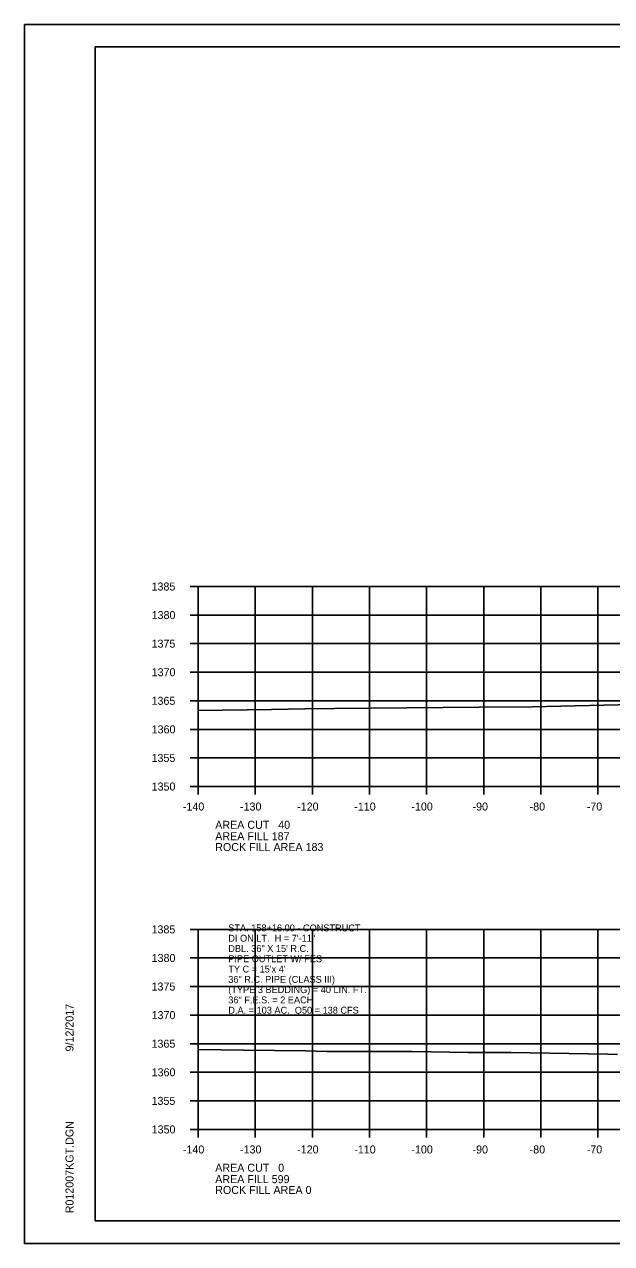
# Model space of a CAD drawing. Extents: x 1374311 to 1383814, y 384102 to 406278.
# Drawn here: x 1381458.2 to 1381561.1, y 393711.5 to 393924.8 of the extents above; entities that cross this region are included whole.
import ezdxf

# ---------------------------------------------------------------- set-up
doc = ezdxf.new("R2010")
doc.units = 0
for name, color, linetype in [('R_Axis', 7, 'Continuous'), ('R_Axis Annot', 7, 'Continuous'), ('R_Border', 7, 'Continuous'), ('R_Exist Surface', 7, 'Continuous'), ('R_Grid', 7, 'Continuous'), ('R_No Plot', 7, 'Continuous'), ('R_Water Annot', 7, 'Continuous')]:
    doc.layers.add(name, color=color, linetype=linetype)

msp = doc.modelspace()

# ---------------------------------------------------------------- linework, layer by layer
at = {"layer": 'R_Axis'}
for p, q in [((1381487.26, 393826.45), (1381488.66, 393826.45)), ((1381488.66, 393791.45), (1381488.66, 393826.45)), ((1381487.26, 393821.45), (1381488.66, 393821.45)), ((1381487.26, 393816.45), (1381488.66, 393816.45)), ((1381487.26, 393811.45), (1381488.66, 393811.45)), ((1381487.26, 393806.45), (1381488.66, 393806.45)), ((1381487.26, 393801.45), (1381488.66, 393801.45)), ((1381487.26, 393796.45), (1381488.66, 393796.45)), ((1381487.26, 393791.45), (1381488.66, 393791.45)), ((1381488.66, 393791.45), (1381768.66, 393791.45)), ((1381488.66, 393790.05), (1381488.66, 393791.45)), ((1381498.66, 393790.05), (1381498.66, 393791.45)), ((1381508.66, 393790.05), (1381508.66, 393791.45)), ((1381518.66, 393790.05), (1381518.66, 393791.45)), ((1381528.66, 393790.05), (1381528.66, 393791.45)), ((1381538.66, 393790.05), (1381538.66, 393791.45)), ((1381548.66, 393790.05), (1381548.66, 393791.45)), ((1381558.66, 393790.05), (1381558.66, 393791.45)), ((1381487.26, 393766.45), (1381488.66, 393766.45)), ((1381488.66, 393731.45), (1381488.66, 393766.45)), ((1381487.26, 393761.45), (1381488.66, 393761.45)), ((1381487.26, 393756.45), (1381488.66, 393756.45)), ((1381487.26, 393751.45), (1381488.66, 393751.45)), ((1381487.26, 393746.45), (1381488.66, 393746.45)), ((1381487.26, 393741.45), (1381488.66, 393741.45)), ((1381487.26, 393736.45), (1381488.66, 393736.45)), ((1381487.26, 393731.45), (1381488.66, 393731.45)), ((1381488.66, 393731.45), (1381768.66, 393731.45)), ((1381488.66, 393730.05), (1381488.66, 393731.45)), ((1381498.66, 393730.05), (1381498.66, 393731.45)), ((1381508.66, 393730.05), (1381508.66, 393731.45)), ((1381518.66, 393730.05), (1381518.66, 393731.45)), ((1381528.66, 393730.05), (1381528.66, 393731.45)), ((1381538.66, 393730.05), (1381538.66, 393731.45)), ((1381548.66, 393730.05), (1381548.66, 393731.45)), ((1381558.66, 393730.05), (1381558.66, 393731.45))]:
    msp.add_line(p, q, dxfattribs=at)
at = {"layer": 'R_Border'}
for p, q in [((1381470.66, 393920.91), (1381786.84, 393920.91)), ((1381470.66, 393715.45), (1381470.66, 393920.91)), ((1381470.66, 393715.45), (1381470.66, 393715.45)), ((1381786.84, 393715.45), (1381470.66, 393715.45))]:
    msp.add_line(p, q, dxfattribs=at)
at = {"layer": 'R_Exist Surface'}
for points in [[(1381488.66, 393804.75), (1381501.51, 393804.95), (1381507.33, 393805.03), (1381512.53, 393805.12), (1381537.87, 393805.31), (1381547.17, 393805.41), (1381582.23, 393806.19), (1381592.96, 393806.42), (1381613.21, 393806.48), (1381632.44, 393806.53), (1381634.55, 393806.6), (1381637.17, 393806.62), (1381670.8, 393807.56), (1381676.26, 393807.71), (1381681.36, 393807.65)], [(1381488.66, 393745.44), (1381496.63, 393745.34), (1381507.48, 393745.21), (1381511.19, 393745.09), (1381512.44, 393745.08), (1381526.12, 393745.08), (1381535.93, 393744.94), (1381543.39, 393744.9), (1381560.41, 393744.62), (1381562.05, 393744.58)]]:
    msp.add_lwpolyline(points, dxfattribs=at)
at = {"layer": 'R_Grid'}
for p, q in [((1381488.66, 393826.45), (1381768.66, 393826.45)), ((1381488.66, 393791.45), (1381488.66, 393826.45)), ((1381498.66, 393791.45), (1381498.66, 393826.45)), ((1381508.66, 393791.45), (1381508.66, 393826.45)), ((1381518.66, 393791.45), (1381518.66, 393826.45)), ((1381528.66, 393791.45), (1381528.66, 393826.45)), ((1381538.66, 393791.45), (1381538.66, 393826.45)), ((1381548.66, 393791.45), (1381548.66, 393826.45)), ((1381558.66, 393791.45), (1381558.66, 393826.45)), ((1381488.66, 393821.45), (1381768.66, 393821.45)), ((1381488.66, 393816.45), (1381768.66, 393816.45)), ((1381488.66, 393811.45), (1381768.66, 393811.45)), ((1381488.66, 393806.45), (1381768.66, 393806.45)), ((1381488.66, 393801.45), (1381768.66, 393801.45)), ((1381488.66, 393796.45), (1381768.66, 393796.45)), ((1381488.66, 393791.45), (1381768.66, 393791.45)), ((1381488.66, 393766.45), (1381768.66, 393766.45)), ((1381488.66, 393731.45), (1381488.66, 393766.45)), ((1381498.66, 393731.45), (1381498.66, 393766.45)), ((1381508.66, 393731.45), (1381508.66, 393766.45)), ((1381518.66, 393731.45), (1381518.66, 393766.45)), ((1381528.66, 393731.45), (1381528.66, 393766.45)), ((1381538.66, 393731.45), (1381538.66, 393766.45)), ((1381548.66, 393731.45), (1381548.66, 393766.45)), ((1381558.66, 393731.45), (1381558.66, 393766.45)), ((1381488.66, 393761.45), (1381768.66, 393761.45)), ((1381488.66, 393756.45), (1381768.66, 393756.45)), ((1381488.66, 393751.45), (1381768.66, 393751.45)), ((1381488.66, 393746.45), (1381768.66, 393746.45)), ((1381488.66, 393741.45), (1381768.66, 393741.45)), ((1381488.66, 393736.45), (1381768.66, 393736.45)), ((1381488.66, 393731.45), (1381768.66, 393731.45))]:
    msp.add_line(p, q, dxfattribs=at)
at = {"layer": 'R_No Plot'}
for p, q in [((1381458.26, 393924.81), (1381791.59, 393924.81)), ((1381458.26, 393711.48), (1381791.59, 393711.48))]:
    msp.add_line(p, q, dxfattribs=at)
for points in [[(1381458.25, 393924.81), (1381791.59, 393924.81), (1381791.59, 393711.47), (1381458.25, 393711.47)], [(1381704.58, 393920.91), (1381704.58, 393911.03), (1381740.31, 393911.03), (1381740.31, 393908.11), (1381763.51, 393908.11), (1381763.51, 393884.9), (1381786.84, 393884.9), (1381786.84, 393715.45), (1381470.66, 393715.45), (1381470.66, 393920.91)]]:
    msp.add_lwpolyline(points, close=True, dxfattribs=at)

# ---------------------------------------------------------------- texts
at = {"layer": 'R_Axis Annot'}
for s, p in [('1385', (1381480.51, 393825.75)), ('1380', (1381480.53, 393820.75)), ('1375', (1381480.51, 393815.75)), ('1370', (1381480.53, 393810.75)), ('1365', (1381480.51, 393805.75)), ('1360', (1381480.53, 393800.75)), ('1355', (1381480.51, 393795.75)), ('1350', (1381480.53, 393790.75)), ('-140', (1381486, 393787.25)), ('-130', (1381496, 393787.25)), ('-120', (1381506, 393787.25)), ('-110', (1381516, 393787.25)), ('-100', (1381526, 393787.25)), ('-90', (1381536.7, 393787.25)), ('-80', (1381546.7, 393787.25)), ('-70', (1381556.7, 393787.25)), ('AREA CUT   40', (1381491.66, 393784.05)), ('AREA FILL 187', (1381491.66, 393782.05)), ('ROCK FILL AREA 183', (1381491.66, 393780.16)), ('1385', (1381480.51, 393765.75)), ('1380', (1381480.53, 393760.75)), ('1375', (1381480.51, 393755.75)), ('1370', (1381480.53, 393750.75)), ('1365', (1381480.51, 393745.75)), ('1360', (1381480.53, 393740.75)), ('1355', (1381480.51, 393735.75)), ('1350', (1381480.53, 393730.75)), ('-140', (1381486, 393727.25)), ('-130', (1381496, 393727.25)), ('-120', (1381506, 393727.25)), ('-110', (1381516, 393727.25)), ('-100', (1381526, 393727.25)), ('-90', (1381536.7, 393727.25)), ('-80', (1381546.7, 393727.25)), ('-70', (1381556.7, 393727.25)), ('AREA CUT   0', (1381491.66, 393724.05)), ('AREA FILL 599', (1381491.66, 393722.05)), ('ROCK FILL AREA 0', (1381491.66, 393720.16))]:
    msp.add_text(s, height=1.4, dxfattribs=at).set_placement(p)
at = {"layer": 'R_Border'}
for s, p in [('9/12/2017', (1381466.85, 393745.1)), ('R012007KGT.DGN', (1381466.85, 393716.78))]:
    msp.add_text(s, height=1.4, rotation=90, dxfattribs=at).set_placement(p)
at = {"layer": 'R_Water Annot'}
for s, p in [('STA. 158+16.00 - CONSTRUCT', (1381493.95, 393766.11)), ('DI ON LT.  H = 7\'-11"', (1381493.95, 393764.31)), ('DBL. 36" X 15\' R.C.', (1381493.95, 393762.51)), ('PIPE OUTLET W/ FES', (1381493.95, 393760.71)), ("TY C = 15'x 4'", (1381493.95, 393758.91)), ('36" R.C. PIPE (CLASS III)', (1381493.95, 393757.11)), ('(TYPE 3 BEDDING) = 40 LIN. FT.', (1381493.95, 393755.31)), ('36" F.E.S. = 2 EACH', (1381493.95, 393753.51)), ('D.A. = 103 AC.  Q50 = 138 CFS', (1381493.95, 393751.71))]:
    msp.add_text(s, height=1.2, dxfattribs=at).set_placement(p)

doc.saveas('drawing.dxf')
